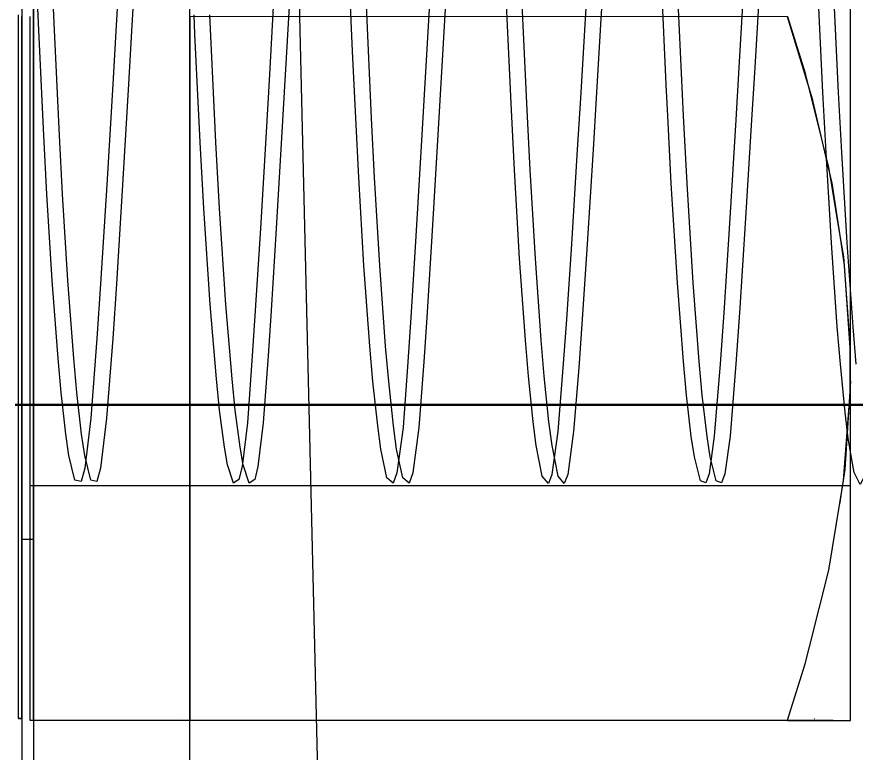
# Model space of a CAD drawing. Extents: x 1312564.2 to 1312581.5, y 1207298.4 to 1207352.6.
# Drawn here: x 1312566.7304 to 1312566.74785, y 1207331.62794 to 1207331.64324 of the extents above; entities that cross this region are included whole.
import ezdxf

# ---------------------------------------------------------------- set-up
doc = ezdxf.new("R2010")
doc.units = 0
for name, color, linetype in [('Level 15', 7, 'Continuous'), ('Level 22', 7, 'Continuous'), ('Level 62', 7, 'Continuous'), ('Level 9', 7, 'Continuous')]:
    doc.layers.add(name, color=color, linetype=linetype)

msp = doc.modelspace()

# ---------------------------------------------------------------- linework, layer by layer
at = {"layer": 'Level 15'}
msp.add_lwpolyline([(1312567.051741, 1207332.643861), (1312567.006109, 1207332.576798), (1312566.964445, 1207332.507607), (1312566.925757, 1207332.436287), (1312566.890044, 1207332.362838), (1312566.8583, 1207332.28726), (1312566.829532, 1207332.210617), (1312566.805724, 1207332.131845), (1312566.783899, 1207332.052009), (1312566.767035, 1207331.972173), (1312566.753147, 1207331.890208), (1312566.744219, 1207331.808243), (1312566.738267, 1207331.725213), (1312566.736283, 1207331.643248), (1312566.738267, 1207331.560219), (1312566.744219, 1207331.477189), (1312566.753147, 1207331.395224), (1312566.767035, 1207331.314324), (1312566.783899, 1207331.233423), (1312566.805724, 1207331.153587), (1312566.829532, 1207331.074815), (1312566.8583, 1207330.998173), (1312566.890044, 1207330.922595)], dxfattribs=at)
at = {"layer": 'Level 22'}
for p, q in [((1312566.730673, 1207331.635178), (1312566.730362, 1207331.635178)), ((1312566.747745, 1207331.635177), (1312566.730673, 1207331.635178)), ((1312566.782529, 1207331.635161), (1312566.747752, 1207331.635159)), ((1312566.730429, 1207331.635158), (1312566.730362, 1207331.635158)), ((1312566.747752, 1207331.635159), (1312566.730429, 1207331.635158))]:
    msp.add_line(p, q, dxfattribs=at)
msp.add_lwpolyline([(1312566.783455, 1207331.636087), (1312566.782535, 1207331.635176), (1312566.747745, 1207331.635177)], dxfattribs=at)
at = {"layer": 'Level 62'}
for p, q in [((1312566.734106, 1207331.642879), (1312566.734106, 1207331.64288)), ((1312566.737389, 1207331.642528), (1312566.737389, 1207331.64253)), ((1312566.740653, 1207331.642179), (1312566.740653, 1207331.642182)), ((1312566.743919, 1207331.64183), (1312566.743918, 1207331.641834)), ((1312566.747185, 1207331.641546), (1312566.747184, 1207331.641549))]:
    msp.add_line(p, q, dxfattribs=at)
for points in [[(1312566.732555, 1207331.6446), (1312566.732459, 1207331.642944), (1312566.732394, 1207331.641844), (1312566.73227, 1207331.639746), (1312566.732142, 1207331.637688), (1312566.732066, 1207331.636553), (1312566.731939, 1207331.634892), (1312566.731939, 1207331.634892), (1312566.731813, 1207331.63385), (1312566.731737, 1207331.633578), (1312566.731608, 1207331.6336), (1312566.731482, 1207331.634119), (1312566.731417, 1207331.634559), (1312566.731319, 1207331.63543), (1312566.731255, 1207331.636132), (1312566.731133, 1207331.637758), (1312566.731023, 1207331.639552), (1312566.730957, 1207331.640771), (1312566.730847, 1207331.643109), (1312566.730741, 1207331.645452)], [(1312566.732883, 1207331.6446), (1312566.732787, 1207331.642944), (1312566.732722, 1207331.641844), (1312566.732598, 1207331.639746), (1312566.73247, 1207331.637688), (1312566.732394, 1207331.636553), (1312566.732267, 1207331.634892), (1312566.732267, 1207331.634892), (1312566.732141, 1207331.63385), (1312566.732065, 1207331.633578), (1312566.731936, 1207331.6336), (1312566.73181, 1207331.634119), (1312566.731745, 1207331.634559), (1312566.731647, 1207331.63543), (1312566.731583, 1207331.636132), (1312566.731461, 1207331.637758), (1312566.731351, 1207331.639552), (1312566.731285, 1207331.640771), (1312566.731175, 1207331.643109), (1312566.731069, 1207331.645452)], [(1312566.742298, 1207331.644301), (1312566.742231, 1207331.643198), (1312566.742132, 1207331.641548), (1312566.742066, 1207331.640481), (1312566.741942, 1207331.638511), (1312566.741831, 1207331.636849), (1312566.741767, 1207331.635942), (1312566.74166, 1207331.634618), (1312566.741538, 1207331.633721), (1312566.741464, 1207331.633531), (1312566.741337, 1207331.633685), (1312566.741212, 1207331.634322), (1312566.741147, 1207331.634819), (1312566.74105, 1207331.635767), (1312566.740986, 1207331.636515), (1312566.740865, 1207331.638216), (1312566.740756, 1207331.640062), (1312566.740693, 1207331.641302), (1312566.740653, 1207331.642179)], [(1312566.742626, 1207331.6443), (1312566.742559, 1207331.643198), (1312566.74246, 1207331.641548), (1312566.742394, 1207331.640481), (1312566.74227, 1207331.638511), (1312566.742159, 1207331.636849), (1312566.742095, 1207331.635942), (1312566.741988, 1207331.634618), (1312566.741866, 1207331.633721), (1312566.741792, 1207331.633531), (1312566.741665, 1207331.633685), (1312566.74154, 1207331.634322), (1312566.741475, 1207331.634819), (1312566.741378, 1207331.635767), (1312566.741314, 1207331.636515), (1312566.741193, 1207331.638216), (1312566.741084, 1207331.640062), (1312566.741021, 1207331.641302), (1312566.740914, 1207331.643655)], [(1312566.747184, 1207331.641549), (1312566.747178, 1207331.641671), (1312566.747067, 1207331.644026)], [(1312566.747871, 1207331.636014), (1312566.747806, 1207331.636793), (1312566.747683, 1207331.638543), (1312566.747572, 1207331.64042), (1312566.747506, 1207331.641671), (1312566.747395, 1207331.644026)], [(1312566.743918, 1207331.641834), (1312566.743827, 1207331.64385)], [(1312566.745529, 1207331.643845), (1312566.745432, 1207331.642187), (1312566.745367, 1207331.641098), (1312566.745242, 1207331.63905), (1312566.745115, 1207331.637083), (1312566.745041, 1207331.636021), (1312566.744919, 1207331.63452), (1312566.744808, 1207331.633738), (1312566.744742, 1207331.633545), (1312566.74463, 1207331.633586), (1312566.744506, 1207331.634085), (1312566.74444, 1207331.634514), (1312566.744341, 1207331.635372), (1312566.744276, 1207331.636071), (1312566.74415, 1207331.637708), (1312566.744022, 1207331.639773), (1312566.743948, 1207331.641182), (1312566.743919, 1207331.64183)], [(1312566.745857, 1207331.643844), (1312566.74576, 1207331.642187), (1312566.745695, 1207331.641098), (1312566.74557, 1207331.63905), (1312566.745443, 1207331.637083), (1312566.745369, 1207331.636021), (1312566.745247, 1207331.63452), (1312566.745136, 1207331.633738), (1312566.74507, 1207331.633545), (1312566.744958, 1207331.633586), (1312566.744834, 1207331.634085), (1312566.744768, 1207331.634514), (1312566.744669, 1207331.635372), (1312566.744604, 1207331.636071), (1312566.744478, 1207331.637708), (1312566.74435, 1207331.639773), (1312566.744276, 1207331.641182), (1312566.744155, 1207331.64385)], [(1312566.735744, 1207331.643577), (1312566.735648, 1207331.641919), (1312566.735585, 1207331.640842), (1312566.735467, 1207331.638838), (1312566.735362, 1207331.637131), (1312566.7353, 1207331.63619), (1312566.735199, 1207331.634794), (1312566.735087, 1207331.633884), (1312566.735021, 1207331.633618), (1312566.734909, 1207331.633541), (1312566.734784, 1207331.633919), (1312566.734718, 1207331.634289), (1312566.734618, 1207331.635062), (1312566.734551, 1207331.63571), (1312566.734422, 1207331.63726), (1312566.734291, 1207331.639257), (1312566.734214, 1207331.640637), (1312566.734106, 1207331.642879)], [(1312566.736072, 1207331.643577), (1312566.735976, 1207331.641919), (1312566.735913, 1207331.640842), (1312566.735795, 1207331.638838), (1312566.73569, 1207331.637131), (1312566.735628, 1207331.63619), (1312566.735527, 1207331.634794), (1312566.735415, 1207331.633884), (1312566.735349, 1207331.633618), (1312566.735237, 1207331.633541), (1312566.735112, 1207331.633919), (1312566.735046, 1207331.634289), (1312566.734946, 1207331.635062), (1312566.734879, 1207331.63571), (1312566.73475, 1207331.63726), (1312566.734619, 1207331.639257), (1312566.734542, 1207331.640637), (1312566.734415, 1207331.643285)], [(1312566.740653, 1207331.642182), (1312566.740586, 1207331.643655)], [(1312566.737389, 1207331.64253), (1312566.737346, 1207331.64348)], [(1312566.738984, 1207331.643401), (1312566.738888, 1207331.641745), (1312566.738825, 1207331.64067), (1312566.738707, 1207331.638679), (1312566.738602, 1207331.636989), (1312566.73854, 1207331.636062), (1312566.738439, 1207331.634696), (1312566.738312, 1207331.633753), (1312566.738235, 1207331.633538), (1312566.738104, 1207331.633651), (1312566.737977, 1207331.634251), (1312566.737911, 1207331.634731), (1312566.737812, 1207331.635655), (1312566.737747, 1207331.636389), (1312566.737625, 1207331.638067), (1312566.737516, 1207331.639897), (1312566.737453, 1207331.641131), (1312566.737389, 1207331.642528)], [(1312566.739312, 1207331.643401), (1312566.739216, 1207331.641745), (1312566.739153, 1207331.64067), (1312566.739035, 1207331.638679), (1312566.73893, 1207331.636989), (1312566.738868, 1207331.636062), (1312566.738767, 1207331.634696), (1312566.73864, 1207331.633753), (1312566.738563, 1207331.633538), (1312566.738432, 1207331.633651), (1312566.738305, 1207331.634251), (1312566.738239, 1207331.634731), (1312566.73814, 1207331.635655), (1312566.738075, 1207331.636389), (1312566.737953, 1207331.638067), (1312566.737844, 1207331.639897), (1312566.737781, 1207331.641131), (1312566.737674, 1207331.64348)], [(1312566.734106, 1207331.64288), (1312566.734087, 1207331.643285)], [(1312566.747748, 1207331.634224), (1312566.747705, 1207331.634478), (1312566.747641, 1207331.635013), (1312566.747543, 1207331.636014), (1312566.747479, 1207331.636793), (1312566.747355, 1207331.638543), (1312566.747244, 1207331.64042), (1312566.747185, 1207331.641546)], [(1312566.748204, 1207331.635177), (1312566.74814, 1207331.634442), (1312566.748024, 1207331.633644), (1312566.747952, 1207331.633512), (1312566.747828, 1207331.633759), (1312566.747748, 1207331.634224)]]:
    msp.add_lwpolyline(points, dxfattribs=at)
at = {"layer": 'Level 9'}
for p, q in [((1312566.730429, 1207331.635178), (1312566.730429, 1207331.643283)), ((1312566.733997, 1207331.642892), (1312566.733997, 1207331.642891)), ((1312566.747752, 1207331.638648), (1312566.747752, 1207331.638648)), ((1312566.747752, 1207331.634906), (1312566.747752, 1207331.635177)), ((1312566.747751, 1207331.633847), (1312566.747752, 1207331.634906)), ((1312566.747751, 1207331.633367), (1312566.747751, 1207331.633847)), ((1312566.747591, 1207331.633486), (1312566.730673, 1207331.633486)), ((1312566.747679, 1207331.633486), (1312566.747591, 1207331.633486)), ((1312566.747751, 1207331.633486), (1312566.747679, 1207331.633486)), ((1312566.747751, 1207331.633367), (1312566.747751, 1207331.633367)), ((1312566.747751, 1207331.633367), (1312566.747751, 1207331.633367)), ((1312566.747751, 1207331.633367), (1312566.747751, 1207331.633367)), ((1312566.747542, 1207331.633191), (1312566.747532, 1207331.633124)), ((1312566.730429, 1207331.628645), (1312566.730429, 1207331.628645)), ((1312566.730429, 1207331.628645), (1312566.730499, 1207331.628645)), ((1312566.730499, 1207331.628645), (1312566.730499, 1207331.628645)), ((1312566.730672, 1207331.628608), (1312566.730672, 1207331.628608)), ((1312566.730672, 1207331.628608), (1312566.730743, 1207331.628608)), ((1312566.730743, 1207331.628608), (1312566.733996, 1207331.628608)), ((1312566.730743, 1207331.628608), (1312566.730743, 1207331.628608)), ((1312566.733996, 1207331.628605), (1312566.730743, 1207331.628605)), ((1312566.733753, 1207331.628645), (1312566.733753, 1207331.628645)), ((1312566.733753, 1207331.628643), (1312566.733753, 1207331.628643)), ((1312566.733753, 1207331.628642), (1312566.733753, 1207331.628643)), ((1312566.733753, 1207331.628643), (1312566.733753, 1207331.628643)), ((1312566.733996, 1207331.628608), (1312566.733996, 1207331.628608)), ((1312566.746445, 1207331.628605), (1312566.733996, 1207331.628605)), ((1312566.747007, 1207331.628642), (1312566.747014, 1207331.628642)), ((1312566.747751, 1207331.628606), (1312566.747751, 1207331.628606))]:
    msp.add_line(p, q, dxfattribs=at)
for points in [[(1312566.7305, 1207331.651416), (1312566.7305, 1207331.651377), (1312566.7305, 1207331.65015), (1312566.7305, 1207331.648599), (1312566.7305, 1207331.647276), (1312566.7305, 1207331.645677), (1312566.7305, 1207331.644252), (1312566.7305, 1207331.643313), (1312566.7305, 1207331.643304), (1312566.7305, 1207331.643296), (1312566.7305, 1207331.643288), (1312566.7305, 1207331.643283), (1312566.7305, 1207331.643276), (1312566.7305, 1207331.643269), (1312566.7305, 1207331.643264), (1312566.7305, 1207331.643262), (1312566.7305, 1207331.643255), (1312566.7305, 1207331.642223), (1312566.7305, 1207331.640783), (1312566.7305, 1207331.639204), (1312566.7305, 1207331.637896), (1312566.7305, 1207331.636334), (1312566.7305, 1207331.635178)], [(1312566.747751, 1207331.628606), (1312566.747751, 1207331.628893), (1312566.747751, 1207331.629813), (1312566.747751, 1207331.631327), (1312566.747751, 1207331.633367), (1312566.747752, 1207331.635844), (1312566.747752, 1207331.638648), (1312566.747752, 1207331.641655), (1312566.747752, 1207331.644733), (1312566.747752, 1207331.647745)], [(1312566.730743, 1207331.628929), (1312566.730743, 1207331.630734), (1312566.730743, 1207331.632128), (1312566.730743, 1207331.633514), (1312566.730743, 1207331.635076), (1312566.730743, 1207331.636308), (1312566.730743, 1207331.637856), (1312566.730743, 1207331.639185), (1312566.730743, 1207331.640789), (1312566.730743, 1207331.64221), (1312566.730743, 1207331.643218), (1312566.730743, 1207331.643224), (1312566.730743, 1207331.643231), (1312566.730743, 1207331.643238), (1312566.730743, 1207331.643246), (1312566.730743, 1207331.643251), (1312566.730743, 1207331.643259), (1312566.730743, 1207331.643267), (1312566.730743, 1207331.643274), (1312566.730744, 1207331.644257), (1312566.730744, 1207331.645675)], [(1312566.7305, 1207331.645234), (1312566.7305, 1207331.645234), (1312566.7305, 1207331.641231), (1312566.7305, 1207331.637297)], [(1312566.730744, 1207331.645234), (1312566.730744, 1207331.645234), (1312566.730743, 1207331.641231), (1312566.730743, 1207331.637297)], [(1312566.730743, 1207331.637297), (1312566.730743, 1207331.637297), (1312566.730743, 1207331.633566), (1312566.730743, 1207331.630163), (1312566.730743, 1207331.627205), (1312566.730743, 1207331.624793), (1312566.730743, 1207331.62301), (1312566.730743, 1207331.621914), (1312566.730743, 1207331.621545), (1312566.733996, 1207331.621545), (1312566.733996, 1207331.621914), (1312566.733996, 1207331.623009), (1312566.733996, 1207331.624793), (1312566.733996, 1207331.627205), (1312566.733996, 1207331.630163), (1312566.733996, 1207331.633565), (1312566.733996, 1207331.637297), (1312566.733997, 1207331.641231), (1312566.733997, 1207331.645233)], [(1312566.733996, 1207331.639204), (1312566.733997, 1207331.640783), (1312566.733997, 1207331.641766), (1312566.733997, 1207331.641869), (1312566.733997, 1207331.641915), (1312566.733997, 1207331.642223), (1312566.733997, 1207331.642261), (1312566.733997, 1207331.642351), (1312566.733997, 1207331.642616), (1312566.733997, 1207331.642903), (1312566.733997, 1207331.642999), (1312566.733997, 1207331.643241), (1312566.733997, 1207331.643562)], [(1312566.730499, 1207331.628643), (1312566.730499, 1207331.628649), (1312566.730499, 1207331.628657), (1312566.730499, 1207331.628661), (1312566.730499, 1207331.628664), (1312566.730499, 1207331.628672), (1312566.730499, 1207331.628968), (1312566.7305, 1207331.630759), (1312566.7305, 1207331.632162), (1312566.7305, 1207331.633533), (1312566.7305, 1207331.635105), (1312566.7305, 1207331.636324), (1312566.7305, 1207331.63788), (1312566.7305, 1207331.639196), (1312566.7305, 1207331.640786), (1312566.7305, 1207331.642218), (1312566.7305, 1207331.643249)], [(1312566.730672, 1207331.628608), (1312566.730672, 1207331.628608), (1312566.730673, 1207331.643246)], [(1312566.730743, 1207331.643249), (1312566.730743, 1207331.643241), (1312566.730743, 1207331.643236), (1312566.730743, 1207331.643228), (1312566.730743, 1207331.643222), (1312566.730743, 1207331.643212), (1312566.730743, 1207331.642223), (1312566.730743, 1207331.640783), (1312566.730743, 1207331.639204), (1312566.730743, 1207331.637897), (1312566.730743, 1207331.636334), (1312566.730743, 1207331.635124), (1312566.730743, 1207331.633547), (1312566.730743, 1207331.632184), (1312566.730743, 1207331.630775)], [(1312566.733996, 1207331.628608), (1312566.746443, 1207331.628607), (1312566.74681, 1207331.629781), (1312566.746899, 1207331.630135), (1312566.7473, 1207331.631732), (1312566.747531, 1207331.633123), (1312566.74761, 1207331.633599), (1312566.747744, 1207331.635417), (1312566.747745, 1207331.635843), (1312566.747746, 1207331.636353), (1312566.747632, 1207331.638066), (1312566.747557, 1207331.638555), (1312566.747369, 1207331.63978), (1312566.74697, 1207331.641504), (1312566.746968, 1207331.641508), (1312566.746444, 1207331.643245), (1312566.733997, 1207331.643246)], [(1312566.733997, 1207331.643246), (1312566.733997, 1207331.642892), (1312566.733997, 1207331.642556), (1312566.733997, 1207331.642323), (1312566.733997, 1207331.642231), (1312566.733997, 1207331.64221), (1312566.733997, 1207331.641904), (1312566.733997, 1207331.640789), (1312566.733996, 1207331.639184), (1312566.733996, 1207331.637856), (1312566.733996, 1207331.636308), (1312566.733996, 1207331.635076), (1312566.733996, 1207331.633514), (1312566.733996, 1207331.632128), (1312566.733996, 1207331.630734), (1312566.733996, 1207331.630116), (1312566.733996, 1207331.630016), (1312566.733996, 1207331.629934), (1312566.733996, 1207331.629587), (1312566.733996, 1207331.629498), (1312566.733996, 1207331.629232), (1312566.733996, 1207331.628928), (1312566.733996, 1207331.628921), (1312566.733996, 1207331.628849), (1312566.733996, 1207331.628608), (1312566.733996, 1207331.628608)], [(1312566.747752, 1207331.63619), (1312566.747752, 1207331.63619), (1312566.747747, 1207331.63643), (1312566.747613, 1207331.638248), (1312566.747534, 1207331.638727), (1312566.747304, 1207331.640115), (1312566.746934, 1207331.641587), (1312566.746814, 1207331.642065), (1312566.746447, 1207331.64324)], [(1312566.733996, 1207331.630775), (1312566.733996, 1207331.632184), (1312566.733996, 1207331.633547), (1312566.733996, 1207331.635124), (1312566.733996, 1207331.636334), (1312566.733996, 1207331.637896), (1312566.733996, 1207331.639204)], [(1312566.7305, 1207331.637297), (1312566.7305, 1207331.637297), (1312566.7305, 1207331.635178)], [(1312566.747752, 1207331.63566), (1312566.747638, 1207331.633825), (1312566.747542, 1207331.633191)], [(1312566.747752, 1207331.635177), (1312566.747752, 1207331.63566), (1312566.747752, 1207331.63566)], [(1312566.730429, 1207331.628645), (1312566.730429, 1207331.628645), (1312566.730429, 1207331.635178)], [(1312566.7305, 1207331.635178), (1312566.7305, 1207331.633566), (1312566.7305, 1207331.630163), (1312566.730499, 1207331.627205), (1312566.730499, 1207331.624793), (1312566.730499, 1207331.62301), (1312566.730499, 1207331.621914), (1312566.730499, 1207331.621545), (1312566.730743, 1207331.621545)], [(1312566.7305, 1207331.635178), (1312566.7305, 1207331.635122), (1312566.7305, 1207331.633545), (1312566.7305, 1207331.632181), (1312566.7305, 1207331.630773), (1312566.730499, 1207331.628989), (1312566.730499, 1207331.628677), (1312566.730499, 1207331.628673), (1312566.730499, 1207331.628666), (1312566.730499, 1207331.628658), (1312566.730499, 1207331.628652), (1312566.730499, 1207331.628645), (1312566.730499, 1207331.628645)], [(1312566.747751, 1207331.633307), (1312566.747751, 1207331.633307), (1312566.747751, 1207331.633367)], [(1312566.7305, 1207331.632375), (1312566.7305, 1207331.632375), (1312566.730743, 1207331.632375)], [(1312566.730743, 1207331.630775), (1312566.730743, 1207331.628993), (1312566.730743, 1207331.628634), (1312566.730743, 1207331.628627), (1312566.730743, 1207331.628624), (1312566.730743, 1207331.62862), (1312566.730743, 1207331.628612), (1312566.730743, 1207331.628605)], [(1312566.733996, 1207331.628605), (1312566.733996, 1207331.628912), (1312566.733996, 1207331.628964), (1312566.733996, 1207331.628993), (1312566.733996, 1207331.629301), (1312566.733996, 1207331.629482), (1312566.733996, 1207331.629628), (1312566.733996, 1207331.629978), (1312566.733996, 1207331.630775)], [(1312566.730743, 1207331.628608), (1312566.730743, 1207331.628608), (1312566.730743, 1207331.628613), (1312566.730743, 1207331.628621), (1312566.730743, 1207331.628627), (1312566.730743, 1207331.628638), (1312566.730743, 1207331.628929)], [(1312566.747751, 1207331.628893), (1312566.747751, 1207331.628902), (1312566.747751, 1207331.628902)], [(1312566.747751, 1207331.628606), (1312566.747751, 1207331.628606), (1312566.747751, 1207331.628893)], [(1312566.730499, 1207331.628643), (1312566.730429, 1207331.628643), (1312566.730429, 1207331.628645)], [(1312566.730499, 1207331.628645), (1312566.730499, 1207331.628645), (1312566.730499, 1207331.628645), (1312566.730499, 1207331.628645), (1312566.730499, 1207331.628645), (1312566.730499, 1207331.628645), (1312566.730499, 1207331.628645), (1312566.730499, 1207331.628645), (1312566.730499, 1207331.628644), (1312566.730499, 1207331.628644), (1312566.730499, 1207331.628644), (1312566.730499, 1207331.628644), (1312566.730499, 1207331.628643), (1312566.730499, 1207331.628643), (1312566.730499, 1207331.628643), (1312566.730499, 1207331.628643), (1312566.730499, 1207331.628643), (1312566.730499, 1207331.628643), (1312566.730499, 1207331.628643)], [(1312566.730499, 1207331.628643), (1312566.730499, 1207331.628643), (1312566.730499, 1207331.628643)], [(1312566.730743, 1207331.628605), (1312566.730672, 1207331.628605), (1312566.730672, 1207331.628608)], [(1312566.730743, 1207331.628605), (1312566.730743, 1207331.628605), (1312566.730743, 1207331.628605), (1312566.730743, 1207331.628605), (1312566.730743, 1207331.628605), (1312566.730743, 1207331.628605), (1312566.730743, 1207331.628605), (1312566.730743, 1207331.628606), (1312566.730743, 1207331.628606), (1312566.730743, 1207331.628606), (1312566.730743, 1207331.628606), (1312566.730743, 1207331.628607), (1312566.730743, 1207331.628607), (1312566.730743, 1207331.628607), (1312566.730743, 1207331.628607), (1312566.730743, 1207331.628608), (1312566.730743, 1207331.628608), (1312566.730743, 1207331.628608), (1312566.730743, 1207331.628608), (1312566.730743, 1207331.628608), (1312566.730743, 1207331.628608), (1312566.730743, 1207331.628608)], [(1312566.733753, 1207331.628643), (1312566.733753, 1207331.628643), (1312566.733753, 1207331.628643), (1312566.733753, 1207331.628643), (1312566.733753, 1207331.628643), (1312566.733753, 1207331.628643), (1312566.733753, 1207331.628643), (1312566.733753, 1207331.628644), (1312566.733753, 1207331.628644), (1312566.733753, 1207331.628644), (1312566.733753, 1207331.628644), (1312566.733753, 1207331.628644), (1312566.733753, 1207331.628645), (1312566.733753, 1207331.628645), (1312566.733753, 1207331.628645), (1312566.733753, 1207331.628645), (1312566.733753, 1207331.628645), (1312566.733753, 1207331.628645)], [(1312566.733996, 1207331.628608), (1312566.733996, 1207331.628608), (1312566.733996, 1207331.628608), (1312566.733996, 1207331.628608), (1312566.733996, 1207331.628608), (1312566.733996, 1207331.628608), (1312566.733996, 1207331.628608), (1312566.733996, 1207331.628607), (1312566.733996, 1207331.628607), (1312566.733996, 1207331.628607), (1312566.733996, 1207331.628607), (1312566.733996, 1207331.628606), (1312566.733996, 1207331.628606), (1312566.733996, 1207331.628606), (1312566.733996, 1207331.628606), (1312566.733996, 1207331.628606), (1312566.733996, 1207331.628605), (1312566.733996, 1207331.628605), (1312566.733996, 1207331.628605), (1312566.733996, 1207331.628605), (1312566.733996, 1207331.628605), (1312566.733996, 1207331.628605), (1312566.733996, 1207331.628605), (1312566.733996, 1207331.628605)], [(1312566.746443, 1207331.628607), (1312566.746985, 1207331.628607), (1312566.746991, 1207331.628607), (1312566.747391, 1207331.628607), (1312566.747562, 1207331.628606), (1312566.747659, 1207331.628606), (1312566.747751, 1207331.628606)], [(1312566.746445, 1207331.628605), (1312566.746961, 1207331.628605), (1312566.746985, 1207331.628605), (1312566.747424, 1207331.628605), (1312566.747556, 1207331.628606), (1312566.74767, 1207331.628606), (1312566.747751, 1207331.628606)], [(1312566.747751, 1207331.628606), (1312566.747751, 1207331.628606), (1312566.747751, 1207331.628606)]]:
    msp.add_lwpolyline(points, dxfattribs=at)

doc.saveas('drawing.dxf')
